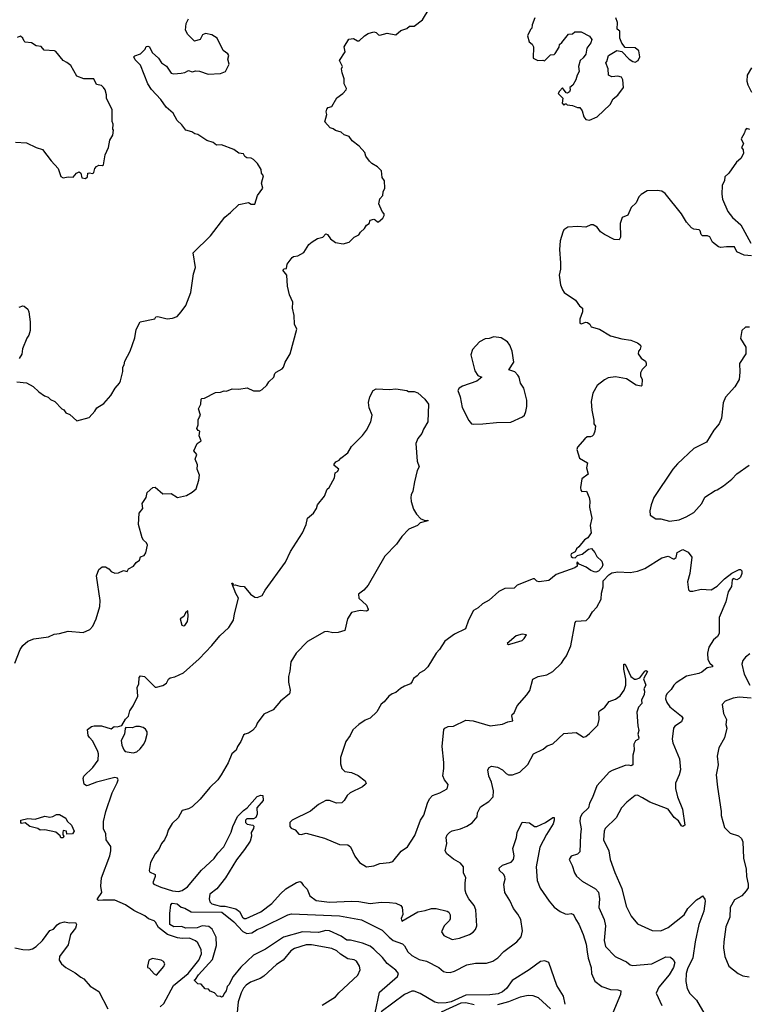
# Model space of a CAD drawing. Extents: x 1954683 to 2060285, y 904798 to 1016299.
# Tile 409 of 472: x 2047659 to 2053599, y 953075 to 961096. Entities that reach past the tile are written whole.
import ezdxf

# ---------------------------------------------------------------- set-up
doc = ezdxf.new("R2010")
doc.units = 0

msp = doc.modelspace()

# ---------------------------------------------------------------- linework, layer by layer
at = {"layer": '0CON10XD'}
for points in [[(2047620.8, 955855), (2047663.3, 955965), (2047685, 955997.5), (2047725, 956034), (2047775, 956052), (2047895, 956068), (2047939.5, 956090.5), (2047985, 956096.2), (2048055, 956116.2), (2048176.8, 956103.2), (2048230.7, 956129.3), (2048255.7, 956155), (2048282.5, 956215), (2048311.5, 956315), (2048314.2, 956365), (2048286.2, 956565), (2048303.9, 956616.1), (2048330.5, 956639.5), (2048359.5, 956639.5), (2048385, 956623.3), (2048405, 956600), (2048435, 956586.2), (2048465, 956588.8), (2048505, 956610), (2048535, 956600), (2048547, 956623), (2048586.1, 956643.9), (2048610, 956675), (2048635, 956692.5), (2048645, 956720), (2048675, 956730), (2048687, 956753), (2048700, 956815), (2048692.5, 956835), (2048667.5, 956855), (2048656.7, 956875), (2048627.5, 956985), (2048633.8, 957075), (2048663.3, 957115), (2048656.7, 957155), (2048690, 957205), (2048697.5, 957245), (2048743.6, 957286.4), (2048765, 957286.7), (2048825, 957233.3), (2048895, 957237.5), (2048945, 957203.3), (2049020, 957220), (2049065, 957246.2), (2049096.7, 957275), (2049120, 957345), (2049123.8, 957385), (2049106.7, 957435), (2049109.3, 957469.3), (2049090, 957515), (2049102.5, 957555), (2049080, 957585), (2049106.7, 957643.3), (2049140, 957665), (2049123, 957707), (2049127.5, 957745), (2049115, 957750), (2049103, 957767), (2049113, 957797), (2049113.6, 957836.4), (2049125, 957860), (2049132.5, 957875), (2049117.5, 957925), (2049136.4, 957963.6), (2049140, 958005), (2049145, 958010), (2049167, 958013), (2049255, 958060), (2049295, 958062.5), (2049325, 958072.5), (2049345, 958070), (2049391.7, 958088.3), (2049445, 958086), (2049515, 958096), (2049565, 958073.3), (2049615.9, 958074.1), (2049635.8, 958084.2), (2049675, 958120), (2049690, 958145), (2049730, 958185), (2049740, 958215), (2049750, 958225), (2049798.3, 958251.7), (2049810, 958265), (2049824, 958305), (2049864, 958375), (2049918.8, 958575), (2049900, 958615), (2049897.7, 958687.7), (2049883.8, 958745), (2049886.7, 958795), (2049858.8, 958855), (2049841.2, 958925), (2049836.2, 959015), (2049803.3, 959055), (2049815, 959067.5), (2049835, 959070), (2049840, 959105), (2049880, 959160), (2049892.5, 959167.5), (2049927.3, 959172.7), (2049975, 959200), (2050017.5, 959265), (2050043.6, 959286.4), (2050086.4, 959313.6), (2050130, 959325), (2050155, 959352.5), (2050167.5, 959345), (2050191.7, 959311.7), (2050235, 959280), (2050295, 959271.2), (2050345, 959283.3), (2050386.4, 959323.6), (2050425, 959342.5), (2050436.2, 959365), (2050470, 959395), (2050487, 959423), (2050507.5, 959435), (2050517, 959463), (2050545, 959470), (2050557, 959467), (2050575, 959450), (2050585, 959450), (2050619.3, 959480.7), (2050629.3, 959500.7), (2050630, 959515), (2050613.9, 959533.9), (2050586.7, 959595), (2050594.1, 959635.9), (2050618.8, 959665), (2050623.3, 959695), (2050636.2, 959725), (2050633, 959783), (2050615, 959810), (2050607.5, 959865), (2050577.3, 959897.3), (2050530, 959925), (2050510, 959945), (2050480, 959985), (2050472.5, 960015), (2050427.5, 960065), (2050370.7, 960110.7), (2050343.9, 960143.9), (2050305, 960157.5), (2050280.7, 960180.7), (2050235, 960192.5), (2050215, 960207.5), (2050190, 960215), (2050147.5, 960265), (2050162.5, 960325), (2050157.5, 960345), (2050161.7, 960368.3), (2050175, 960380), (2050205, 960390), (2050245, 960460), (2050292.5, 960495), (2050320, 960525), (2050323.3, 960535), (2050303.3, 960575), (2050303.3, 960615), (2050287, 960663), (2050282.5, 960695), (2050290, 960715), (2050267.5, 960765), (2050312.5, 960835), (2050303.8, 960875), (2050341.7, 960938.3), (2050381.7, 960941.7), (2050413, 960923), (2050427, 960923), (2050470, 960965), (2050500, 960985), (2050545, 960996.7), (2050565, 960992.5), (2050583.6, 960973.6), (2050595, 960970), (2050655, 960986.2), (2050725, 960972.5), (2050765, 961007.5), (2050816.1, 961023.9), (2050836.4, 961043.6), (2050875, 961042.5), (2050942.5, 961095), (2050996.2, 961185)], [(2048600, 960770), (2048590, 960795), (2048597.5, 960802.5), (2048645, 960817.5), (2048682.5, 960855), (2048691.7, 960878.3), (2048705, 960880), (2048716.7, 960875), (2048738.3, 960828.3), (2048791.7, 960781.7), (2048815.8, 960745.8), (2048855, 960716.7), (2048895, 960661.2), (2048916.1, 960656.1), (2048975, 960660), (2049005, 960666.7), (2049035, 960683.3), (2049065, 960672.5), (2049095, 960680), (2049126.4, 960676.4), (2049195, 960653.3), (2049295, 960657.5), (2049337.5, 960675), (2049366.4, 960733.6), (2049356.7, 960775), (2049363.3, 960805), (2049355, 960817.5), (2049316.7, 960845), (2049270, 960945), (2049225, 960973.8), (2049175, 960983.8), (2049148.3, 960971.7), (2049130, 960935), (2049085, 960920), (2049031.2, 960975), (2049011.2, 961011.2), (2049015.8, 961065), (2049035, 961103.3)], [(2051859.3, 961110.7), (2051836.7, 961055), (2051833.6, 961026.4), (2051822.5, 961015), (2051800, 960965), (2051812.5, 960915), (2051836.4, 960896.4), (2051846.7, 960875), (2051843.6, 960783.6), (2051883.6, 960763.6), (2051925, 960767.5), (2051938.3, 960761.7), (2051985, 960810), (2052016.4, 960813.6), (2052025, 960820), (2052057, 960873), (2052060, 960895), (2052079.3, 960910.7), (2052131.7, 960978.3), (2052165, 960980), (2052183.6, 960996.4), (2052237, 960997), (2052305, 960962.5), (2052323.3, 960935), (2052315, 960907.5), (2052283.3, 960865), (2052273.6, 960816.4), (2052252.5, 960785), (2052227.5, 960765), (2052213.3, 960715), (2052220, 960675), (2052203.3, 960645), (2052193.3, 960605), (2052166.9, 960563.1), (2052142.5, 960545), (2052146.2, 960525), (2052140.7, 960509.3), (2052125, 960497.5), (2052115, 960500), (2052085, 960540), (2052060, 960515), (2052050, 960495), (2052087, 960457), (2052082.5, 960415), (2052095, 960400), (2052105, 960410), (2052115, 960410), (2052123, 960403), (2052166.4, 960396.4), (2052205, 960380), (2052225, 960380), (2052243.3, 960355), (2052257.5, 960305), (2052275, 960283.3), (2052305, 960278.8), (2052365.8, 960304.2), (2052471.2, 960405), (2052498.3, 960451.7), (2052535, 960481.2), (2052580, 960545), (2052576.2, 960605), (2052565, 960626.7), (2052535, 960636.7), (2052485, 960631.2), (2052460, 960645), (2052456.1, 960696.1), (2052437.5, 960745), (2052446.7, 960755), (2052460, 960805), (2052526.4, 960846.4), (2052568.3, 960838.3), (2052627.5, 960775), (2052657.5, 960755), (2052675, 960750.8), (2052700, 960765)], [(2052700, 960765), (2052714, 960795), (2052705, 960842.5), (2052675, 960866.2), (2052595, 960870), (2052567.5, 960905), (2052552.5, 960945), (2052551.7, 961001.7), (2052528.3, 961018.3), (2052533, 961073), (2052518.3, 961111.7)], [(2048195, 959803.8), (2048212.5, 959815), (2048213.8, 959846.2), (2048225, 959850), (2048255, 959843.3), (2048265, 959852.5), (2048271.2, 959885), (2048285, 959900), (2048305, 959912.5), (2048335, 959907.5), (2048342.5, 959915), (2048356.7, 959995), (2048383.3, 960055), (2048393.3, 960115), (2048420, 960155), (2048423.3, 960195), (2048418.8, 960205), (2048421.2, 960245), (2048413.6, 960266.4), (2048413.8, 960365), (2048366.7, 960455), (2048366.7, 960485), (2048355.9, 960525.9), (2048343.3, 960545), (2048325, 960558.8), (2048285, 960567.5), (2048263.6, 960613.6), (2048183.6, 960613.6), (2048125, 960636.7), (2048075, 960722.5), (2048045, 960747.5), (2048015, 960762.5), (2047955, 960837.5), (2047943, 960843), (2047858.3, 960848.3), (2047835, 960877.5), (2047795, 960882.5), (2047757, 960907), (2047705, 960912.5), (2047695, 960920), (2047686.1, 960946.1), (2047665, 960962.5), (2047639.3, 960950.7)], [(2047637, 958147), (2047715, 958136.7), (2047768.8, 958108.8), (2047814.2, 958064.2), (2047861.4, 958031.4), (2047890.7, 958020.7), (2047911.7, 958001.7), (2047945.8, 957985.8), (2048002.5, 957925), (2048019.3, 957919.3), (2048035, 957893.3), (2048068.8, 957878.8), (2048125, 957827.5), (2048225, 957856.7), (2048273, 957907), (2048287, 957933), (2048345, 957970), (2048403.3, 958035), (2048437.5, 958095), (2048473.6, 958136.4), (2048482.5, 958155), (2048500.7, 958229.3), (2048500, 958265), (2048511.2, 958285), (2048516.2, 958315), (2048561.2, 958395), (2048599.2, 958505), (2048608, 958572), (2048642.5, 958635), (2048761.7, 958658.3), (2048770, 958675), (2048785, 958678.8), (2048861.7, 958658.3), (2048906.1, 958663.9), (2048942.3, 958677.7), (2048976.7, 958715), (2049013, 958767), (2049055.8, 958875), (2049077.5, 959025), (2049091.2, 959078.8), (2049072.9, 959197.1), (2049215.8, 959335), (2049331.7, 959488.3), (2049378.8, 959525), (2049445, 959590), (2049525, 959607.5), (2049545, 959593.8), (2049576, 959594), (2049598.8, 959665), (2049640, 959725), (2049631.2, 959765), (2049647.5, 959825), (2049630, 959845), (2049627.5, 959875), (2049596.7, 959925), (2049565, 959957.5), (2049545, 959967.5), (2049510.5, 959970.5), (2049495, 959982.5), (2049485, 960002.5), (2049445, 960008.8), (2049405, 960040), (2049305, 960076), (2049265, 960072.9), (2049235.5, 960095.5), (2049185, 960112.9), (2049110.3, 960160.3), (2049087, 960167), (2049063.2, 960183.2), (2049015, 960196.2), (2048980.9, 960240.9), (2048944.3, 960275), (2048911.4, 960335), (2048854.2, 960385), (2048811.2, 960445), (2048735, 960528.8), (2048704.4, 960575), (2048644.5, 960724.5), (2048600, 960770)], [(2053624.4, 960705), (2053588.6, 960645), (2053586.1, 960596.1), (2053594, 960565), (2053624, 960505)], [(2053610.7, 960200.7), (2053585, 960210), (2053573, 960197), (2053567.5, 960175), (2053540, 960125), (2053560, 960085), (2053542.5, 960055), (2053557.5, 960035), (2053560, 960005), (2053538, 959965), (2053503.5, 959936.5), (2053440, 959845), (2053406.7, 959815), (2053403.8, 959785), (2053386.2, 959745), (2053382.9, 959675), (2053389.2, 959635), (2053432, 959535), (2053470, 959485), (2053537.5, 959425), (2053620, 959275)], [(2047625, 960097.5), (2047715, 960092.5), (2047795, 960053.8), (2047845, 960040), (2047916.1, 959946.1), (2047973, 959883), (2047995, 959820), (2048015, 959807.5), (2048055, 959816.7), (2048095, 959812.5), (2048122.5, 959845), (2048145, 959857.5), (2048157, 959847), (2048165, 959807.5), (2048195, 959803.8)], [(2053625, 959172), (2053565, 959177.5), (2053505, 959204.4), (2053485, 959246.7), (2053420, 959245), (2053375, 959240), (2053355, 959246.2), (2053306.2, 959285), (2053285, 959326.7), (2053265, 959336), (2053225, 959336.2), (2053213.8, 959345), (2053206.2, 959375), (2053197.5, 959385), (2053155, 959390.8), (2053135, 959401.4), (2053095, 959446), (2053053.4, 959513.4), (2052919.7, 959679.7), (2052895, 959698), (2052855, 959706), (2052775, 959702.5), (2052725, 959672.5), (2052706.4, 959653.6), (2052685.8, 959604.2), (2052644.2, 959565.8), (2052616.7, 959505), (2052570, 959485), (2052553.3, 959435), (2052556.2, 959325), (2052545, 959302.5), (2052505, 959306.2), (2052425, 959346.2), (2052395, 959368), (2052365.4, 959405.4), (2052335, 959423.8), (2052315, 959423.8), (2052275, 959406.7), (2052205, 959411.2), (2052127, 959407), (2052096.1, 959383.9), (2052086.2, 959365), (2052064, 959295), (2052060.8, 959225), (2052068.6, 959115), (2052067.5, 959065), (2052058, 959015), (2052068, 958935), (2052084, 958895), (2052098.8, 958875), (2052191.2, 958811.2), (2052223.3, 958765), (2052246.8, 958746.8), (2052246.7, 958715), (2052225, 958657.5), (2052225, 958623.3), (2052235, 958617.5), (2052275, 958632.2), (2052288.8, 958628.8), (2052306.2, 958615), (2052316.7, 958595), (2052385, 958574), (2052475, 958521.9), (2052567, 958497), (2052640, 958485), (2052695, 958462.5), (2052720, 958445), (2052722.5, 958435), (2052716.7, 958413.3), (2052702.5, 958395), (2052700, 958375), (2052725, 958340), (2052760, 958315), (2052767, 958297), (2052765, 958280), (2052733.9, 958246.1), (2052720.7, 958219.3), (2052720, 958195), (2052732.5, 958165), (2052730, 958115), (2052725, 958110), (2052685, 958118.8), (2052605, 958169.2), (2052515, 958186.7), (2052455, 958177.5), (2052425, 958162), (2052365.8, 958115), (2052330.8, 958055), (2052318, 957985), (2052322, 957915), (2052340, 957835), (2052340, 957805), (2052352.5, 957785), (2052346.7, 957745), (2052336.7, 957715), (2052326.4, 957703.6), (2052313, 957697), (2052285, 957696.7), (2052265, 957682.5), (2052207.5, 957615), (2052200, 957595), (2052223.3, 957525), (2052287.5, 957485), (2052280, 957445), (2052292.5, 957395), (2052242.5, 957355), (2052230, 957285), (2052233.3, 957263.3), (2052242.5, 957252.5), (2052280, 957255), (2052300, 957205), (2052306.4, 957173.6), (2052303.3, 957125), (2052323.3, 957035), (2052310, 956975), (2052317, 956917), (2052290, 956875), (2052262.2, 956857.8), (2052218.2, 956801.8), (2052198, 956785), (2052188.3, 956761.7), (2052155, 956745.8), (2052152.5, 956735), (2052155, 956723.8), (2052165, 956716.2), (2052187, 956713), (2052205, 956730), (2052245, 956741.2), (2052295, 956784.2), (2052319.2, 956789.2), (2052347, 956757), (2052362.5, 956722.5), (2052403.8, 956685), (2052413.3, 956655), (2052405.7, 956634.3), (2052376.7, 956605), (2052355, 956595.8), (2052342.3, 956597.7), (2052315, 956608.1), (2052276.8, 956636.8), (2052220.5, 956660.5), (2052205, 956677.5), (2052200, 956675), (2052202.5, 956645), (2052185, 956630), (2052032.3, 956577.7), (2051971.7, 956528.3), (2051895, 956516.7), (2051875, 956523.3), (2051855, 956541.2), (2051845, 956541.2), (2051715, 956490), (2051690, 956465), (2051615, 956463.8), (2051565, 956438), (2051485, 956366.2), (2051431.7, 956338.3), (2051397.5, 956305), (2051357.3, 956282.7), (2051318.8, 956205), (2051293.3, 956135), (2051205, 956090), (2051126, 956034), (2051080.8, 955965), (2051053.8, 955935), (2050986.2, 955825), (2050956.2, 955795), (2050920, 955775), (2050899.7, 955750.3), (2050870.3, 955729.7), (2050858.6, 955705), (2050845, 955686), (2050795, 955666.2), (2050762.7, 955647.3), (2050726.7, 955615), (2050695, 955604.2), (2050668, 955585), (2050631.2, 955538.8), (2050605, 955520), (2050571.7, 955458.3), (2050516.7, 955405), (2050475, 955388.8), (2050424.3, 955355.7), (2050375, 955312), (2050352.5, 955265), (2050317.1, 955215), (2050274.3, 955085), (2050274.2, 955035), (2050284.3, 954995), (2050311.1, 954971.1), (2050364.1, 954964.1), (2050418.8, 954938.8), (2050476.7, 954895), (2050483.3, 954875), (2050476.2, 954865), (2050455, 954847.5), (2050352.3, 954797.7), (2050327.5, 954775), (2050304.3, 954735.7), (2050284.2, 954715.8), (2050242.7, 954712.7), (2050185, 954735.8), (2050155, 954734.2), (2050095, 954702.5), (2050031.2, 954648.8), (2049880, 954575), (2049862.5, 954555), (2049861.2, 954525), (2049871.2, 954511.2), (2049905.8, 954495.8), (2049935, 954461.2), (2049955, 954458.8), (2049995, 954470), (2050145, 954428.6), (2050265, 954376.7), (2050335.5, 954375.5), (2050355, 954358.8), (2050390.7, 954280.7), (2050429.7, 954229.7), (2050485, 954196), (2050545, 954202), (2050595, 954222), (2050675, 954230.8), (2050700.9, 954239.1), (2050767.9, 954322.1), (2050820.8, 954359.2), (2050879.5, 954450.5), (2050925.5, 954574.5), (2050954.4, 954615), (2050984.4, 954715), (2051001.1, 954748.9), (2051025, 954776.7), (2051085, 954798.8), (2051145, 954831.2), (2051151.2, 954865), (2051123, 954903), (2051107.7, 954937.7), (2051116.7, 954995), (2051116.5, 955045), (2051103.8, 955176.2), (2051117.5, 955312.5), (2051125.6, 955324.4), (2051152.1, 955337.9), (2051195, 955341.4), (2051295, 955390), (2051355, 955384), (2051495, 955343.8), (2051595, 955356.7), (2051637.5, 955377.5), (2051680, 955385), (2051670, 955425), (2051673.3, 955435), (2051690.7, 955449.3), (2051715, 955506), (2051794.2, 955595), (2051818.7, 955631.3), (2051843.3, 955725), (2051885, 955746.2), (2051955, 955759.2), (2052005, 955786), (2052075, 955853.3), (2052096.2, 955885), (2052116, 955915), (2052150.8, 955995), (2052186.7, 956185), (2052195, 956196.7), (2052277, 956203), (2052302.5, 956225), (2052327.7, 956272.3), (2052365, 956311.2), (2052398.6, 956375), (2052401.8, 956425), (2052415.6, 956475), (2052415.8, 956525), (2052462.9, 956575), (2052485, 956590), (2052535, 956597.1), (2052635, 956592.9), (2052695, 956602.5), (2052755, 956626), (2052895, 956713.3), (2052945, 956726.2), (2052985, 956703.3), (2052995, 956703.3), (2053010, 956715), (2053017.5, 956755), (2053065, 956780), (2053109.3, 956759.3), (2053138, 956718), (2053121.2, 956585), (2053104.1, 956515.9), (2053110.7, 956450.7)], [(2047655, 958753.3), (2047685, 958766.2), (2047695, 958762.5), (2047725, 958737.5), (2047733.3, 958715), (2047746, 958635), (2047745.9, 958564.1), (2047734, 958525), (2047717.3, 958502.7), (2047681.2, 958415), (2047677.7, 958372.3), (2047654.2, 958335.8)], [(2053609.3, 958590.7), (2053575, 958592.5), (2053546.2, 958565), (2053535, 958500), (2053578.8, 958428.8), (2053579.2, 958375), (2053526.2, 958295), (2053530.8, 958225), (2053522.9, 958165), (2053489.2, 958105), (2053412.5, 958022.5), (2053394.2, 957975), (2053378.7, 957851.3), (2053360.8, 957805), (2053317, 957753), (2053258.8, 957655), (2053155, 957602), (2053021.3, 957478.7), (2052984.4, 957435.6), (2052827.3, 957202.7), (2052805.8, 957145), (2052796, 957095), (2052799.3, 957059.3), (2052845, 957028.8), (2052885, 957030.8), (2052955, 957010.5), (2053035, 957022.9), (2053092, 957045), (2053155, 957081.4), (2053218.8, 957155), (2053243, 957207), (2053328, 957262), (2053345, 957266.7), (2053395, 957300), (2053465, 957353.8), (2053505, 957396.2), (2053605, 957466)], [(2051355, 957800), (2051435, 957802.9), (2051545, 957815.7), (2051662.7, 957817.3), (2051758.3, 957861.7), (2051773.3, 957875), (2051786.2, 957905), (2051794.1, 957945.9), (2051794.2, 957995.8), (2051768.8, 958095), (2051741.2, 958135), (2051730, 958185), (2051720.3, 958200.3), (2051695, 958227.5), (2051647.5, 958245), (2051686, 958305), (2051672.5, 958395), (2051655.6, 958445.6), (2051635, 958473.3), (2051585, 958503.3), (2051525, 958513.8), (2051485, 958498.8), (2051452.7, 958497.3), (2051407.3, 958472.7), (2051349.5, 958410.5), (2051336.4, 958366.4), (2051370, 958235), (2051395, 958198.8), (2051427.5, 958185), (2051385, 958151.2), (2051267.9, 958112.1), (2051242, 958095), (2051232, 958075), (2051250, 958025), (2051265, 957937.5), (2051320.8, 957830.8), (2051342.5, 957805), (2051355, 957800)], [(2048228.6, 955248.6), (2048218.8, 955265), (2048212.5, 955315), (2048245, 955337.5), (2048266.4, 955343.6), (2048325, 955342.5), (2048405, 955320), (2048430.7, 955339.3), (2048455, 955336), (2048493.3, 955346.7), (2048522.7, 955397.3), (2048547.5, 955422.5), (2048556.7, 955465), (2048583.6, 955506.4), (2048621.2, 955585), (2048616.2, 955655), (2048630, 955685), (2048633.3, 955736.7), (2048645, 955750), (2048677.5, 955745), (2048765, 955660), (2048775, 955660), (2048825, 955673.3), (2048855, 955690), (2048873.3, 955725), (2048885, 955733.8), (2048925, 955744), (2048995, 955776), (2049121.1, 955888.9), (2049225, 955997.1), (2049291.8, 956078.2), (2049364.3, 956145), (2049402.9, 956205), (2049411.4, 956255), (2049443.3, 956385), (2049422.3, 956422.3), (2049390, 956505), (2049397.5, 956505), (2049400, 956490), (2049415, 956492.5), (2049455, 956481.2), (2049489.7, 956479.7), (2049541.2, 956415), (2049575, 956391.2), (2049595, 956390), (2049635, 956406.7), (2049660, 956450), (2049825, 956677.5), (2049866, 956764), (2049965, 956916.2), (2049995.8, 956985), (2050004.1, 957035.9), (2050055, 957076.7), (2050078, 957115), (2050087, 957143), (2050144, 957215), (2050167, 957273), (2050182.5, 957285), (2050226, 957365), (2050230, 957405), (2050250, 957415), (2050260, 957435), (2050222.5, 957465), (2050222.5, 957475), (2050237.5, 957495), (2050263.3, 957506.7), (2050277.5, 957525), (2050335, 957568.8), (2050365, 957620), (2050455, 957708.1), (2050487.1, 957752.9), (2050520.4, 957819.6), (2050533.6, 957875), (2050507.5, 957935), (2050502.5, 957977.5), (2050514.2, 958025), (2050540, 958075), (2050565, 958089.2), (2050675, 958083.3), (2050725, 958090), (2050815, 958076.2), (2050828.3, 958068.3), (2050875, 958067.5), (2050905, 958057.5), (2050962.5, 958005), (2050992.5, 957965), (2050985, 957820), (2050950, 957760), (2050938, 957725), (2050904.5, 957685.5), (2050889.4, 957645), (2050900.5, 957500.5), (2050916.2, 957455), (2050900, 957425), (2050877.4, 957332.6), (2050864.4, 957255), (2050850, 957225), (2050847.8, 957205), (2050850.8, 957170.9), (2050869.2, 957109.1), (2050895, 957068), (2050929.5, 957029.5), (2050965, 957017.5), (2050985, 957020), (2050987.5, 957015), (2050925, 956996.2), (2050903, 956977), (2050831.5, 956945), (2050775, 956887.3), (2050731.5, 956825), (2050636.8, 956725), (2050501.2, 956488.8), (2050465, 956449.4), (2050420.5, 956415), (2050423.3, 956383.3), (2050485.6, 956325.6), (2050500, 956295), (2050498.8, 956285), (2050485, 956278.8), (2050433.9, 956283.9), (2050365, 956265.8), (2050331.9, 956215), (2050308.8, 956121.2), (2050254.5, 956104.5), (2050212.3, 956102.3), (2050165, 956113.3), (2050145, 956109.7), (2050005, 956031.6), (2049914.1, 955935), (2049870.7, 955865), (2049861.8, 955788.2), (2049849.4, 955745), (2049850.5, 955700.5), (2049863.6, 955633.6), (2049860, 955605), (2049786.7, 955545), (2049725.8, 955474.2), (2049650.5, 955439.5), (2049595, 955366.7), (2049583.3, 955335), (2049556.7, 955305), (2049525, 955283.3), (2049495, 955276.7), (2049485, 955267.5), (2049461.2, 955215), (2049433.8, 955175), (2049423.3, 955145), (2049390, 955115), (2049358.3, 955041.7), (2049301.4, 954945), (2049274.2, 954905), (2049209.8, 954840.2), (2049130, 954745), (2049065, 954684.3), (2049035, 954667.5), (2048985, 954653.3), (2048950.6, 954595), (2048902.3, 954547.7), (2048869.5, 954495), (2048858.9, 954455), (2048838.7, 954415), (2048814.4, 954385.6), (2048793.3, 954336.7), (2048765, 954300.5), (2048725, 954230), (2048714.3, 954165), (2048718.8, 954155), (2048762.7, 954132.7), (2048764.3, 954115), (2048744.4, 954065), (2048752, 954055), (2048809.4, 954029.4), (2048905, 953999.4), (2048955, 953992.9), (2048985, 954001.4), (2049027.6, 954032.4), (2049142, 954168), (2049245, 954262.9), (2049274.7, 954305.3), (2049323.2, 954356.8), (2049383.6, 954476.4), (2049395.7, 954525), (2049435, 954606), (2049484, 954655), (2049513.8, 954675), (2049595, 954768.8), (2049625, 954778.8), (2049640, 954775), (2049644, 954735), (2049592.5, 954675), (2049594, 954625), (2049585, 954596.7), (2049565, 954586), (2049510, 954585), (2049500, 954575), (2049501.4, 954555), (2049515, 954542.9), (2049560, 954535), (2049567.1, 954527.1), (2049565, 954507.5), (2049546.2, 954475), (2049548.8, 954445), (2049537.1, 954405), (2049491.9, 954335), (2049426.6, 954253.4), (2049338.2, 954105), (2049266.7, 954015), (2049208.7, 953971.3), (2049204.2, 953934.2), (2049209.4, 953909.4), (2049225, 953894.6), (2049256.2, 953886.2), (2049295, 953875.9), (2049334.4, 953874.4), (2049422.2, 953852.2), (2049450.6, 953830.6), (2049476, 953785), (2049490, 953775), (2049505, 953774.5), (2049625, 953828.1), (2049715, 953895.8), (2049784.2, 953975), (2049828.8, 954015), (2049915, 954068), (2049945, 954076), (2049955, 954071.2), (2049970.8, 954045), (2050002.6, 954012.6), (2050025, 953960), (2050075, 953921.5), (2050185, 953906.4), (2050365, 953916.4), (2050425, 953913.5), (2050515, 953895.5), (2050605, 953907.5), (2050675, 953905.6), (2050725, 953898), (2050765, 953880), (2050777.5, 953865), (2050780.7, 953839.3), (2050783, 953807), (2050770, 953775), (2050775, 953752.5), (2050905, 953828.1), (2050965, 953838.1), (2051015, 953856.2), (2051055, 953856.2), (2051143.6, 953833.6), (2051157.5, 953825), (2051167.5, 953805), (2051169.3, 953770.7), (2051163, 953757), (2051120, 953715), (2051097.5, 953665), (2051117, 953637), (2051183.6, 953603.6), (2051245, 953614), (2051325, 953644.2), (2051356.8, 953663.2), (2051375.5, 953684.5), (2051385.8, 953715), (2051377.5, 953845), (2051365, 953880), (2051320, 953935), (2051298.8, 953975), (2051291.2, 954005), (2051290, 954065), (2051296.7, 954105), (2051276.7, 954145), (2051275.7, 954195), (2051253.8, 954225), (2051196.4, 954256.4), (2051140.3, 954300.3), (2051128, 954325), (2051140.6, 954385), (2051134.4, 954435), (2051144.3, 954455), (2051165, 954477.5), (2051185, 954487.5), (2051252.5, 954505), (2051305, 954526.2), (2051347.7, 954552.3), (2051387.7, 954602.3), (2051390, 954635), (2051415, 954683.3), (2051482.4, 954727.6), (2051518, 954765), (2051522.2, 954815), (2051505.5, 954885), (2051484.4, 954935), (2051475.9, 954984.1), (2051486.2, 955005), (2051505.8, 955014.2), (2051555, 955007.8), (2051594.2, 954985), (2051625, 954954.3), (2051645, 954945.7), (2051675.9, 954945.9), (2051735, 954965.6), (2051801.1, 955028.9), (2051847.5, 955115), (2051927.5, 955152.5), (2051958.7, 955181.3), (2052005, 955196.2), (2052095, 955280.8), (2052195, 955288.8), (2052255, 955252.5), (2052275, 955257.5), (2052305, 955280), (2052371.2, 955348.8), (2052384.2, 955395), (2052381.2, 955455), (2052386.7, 955465), (2052415, 955484), (2052430, 955495), (2052465, 955542.5), (2052515, 955560), (2052555, 955587.1), (2052586.7, 955633.3), (2052599.1, 955675), (2052601.5, 955725), (2052583.5, 955806.5), (2052585, 955846.2), (2052595.5, 955845.5), (2052641.2, 955745), (2052670, 955725), (2052685, 955723.8), (2052714.2, 955735.8), (2052755, 955788), (2052765, 955793.3), (2052776.7, 955785), (2052743.6, 955726.4), (2052762.5, 955675), (2052747.5, 955645), (2052753.3, 955625), (2052750, 955595), (2052728.8, 955555), (2052732, 955525), (2052704, 955495), (2052690.8, 955455), (2052697.5, 955345), (2052706, 955305), (2052698.8, 955275), (2052706.7, 955245), (2052702.5, 955235), (2052678.3, 955221.7), (2052666.2, 955195), (2052667.5, 955145), (2052657.1, 955105), (2052658, 955025), (2052645, 955018.8), (2052624.4, 955024.4), (2052595, 955021.1), (2052489.2, 954980.9), (2052464.8, 954965.2), (2052417.9, 954915), (2052364.6, 954855), (2052329.2, 954760.8), (2052303.1, 954715), (2052297.1, 954675), (2052242.9, 954625), (2052226.7, 954595), (2052225.5, 954565), (2052236.9, 954505), (2052229.6, 954455), (2052225, 954317.5), (2052205, 954299.2), (2052155, 954282.5), (2052137.5, 954255), (2052163.8, 954205), (2052181.2, 954145), (2052197.9, 954117.9), (2052245, 954077.1), (2052352.5, 954015), (2052377.6, 953987.6), (2052385.8, 953934.2), (2052379.2, 953865), (2052423.1, 953765), (2052435.5, 953715), (2052424.3, 953595), (2052434.2, 953545), (2052514.6, 953464.6), (2052575, 953434.3), (2052605, 953420), (2052635, 953396), (2052655, 953392.5), (2052813.3, 953405), (2052927.2, 953462.8), (2052965, 953459.2), (2052985, 953440.8), (2052999.1, 953415), (2052988.9, 953375), (2052954.8, 953315.2), (2052869.1, 953215), (2052847.5, 953165), (2052892.9, 953065)], [(2053110.7, 956450.7), (2053120.7, 956440.7), (2053145, 956440), (2053214.2, 956455.8), (2053295, 956452.7), (2053345, 956482.3), (2053405, 956540.9), (2053465, 956586.7), (2053523.8, 956616.2), (2053535, 956616.7), (2053546.4, 956606.4), (2053546, 956585), (2053535.6, 956555), (2053525, 956543.1), (2053504, 956534), (2053475, 956543.3), (2053466.1, 956533.9), (2053461.3, 956478.7), (2053433.8, 956435), (2053416, 956354), (2053360.6, 956225), (2053360, 956095), (2053347.2, 956072.8), (2053314.5, 956045.5), (2053275.6, 955985), (2053265.6, 955935), (2053269.2, 955885), (2053284, 955855), (2053305.8, 955835), (2053306, 955825), (2053263.3, 955815), (2053220, 955780), (2053195, 955768.9), (2053095, 955747.8), (2053010.8, 955695), (2052990.6, 955675), (2052970.2, 955639.8), (2052935.5, 955604.5), (2052925.7, 955585), (2052924.4, 955565), (2052935.7, 955535), (2052959.8, 955499.8), (2053055, 955421.4), (2053065.6, 955405), (2053055, 955377.5), (2053000.2, 955339.8), (2052988.1, 955325), (2052977.9, 955235), (2052984.5, 955205), (2053038.1, 955075), (2053045.7, 954985), (2053035.8, 954945), (2053004.3, 954875.7), (2053004.3, 954834.3), (2053020.6, 954765), (2053061.4, 954665), (2053081.2, 954535), (2053066.1, 954523.9), (2053055, 954528.8), (2053030.8, 954570.8), (2052995, 954596), (2052945, 954666), (2052795, 954720.6), (2052736.2, 954756.2), (2052695, 954779.2), (2052675, 954776), (2052607.8, 954722.2), (2052565.8, 954675), (2052521.9, 954595), (2052432.6, 954507.4), (2052422.9, 954485), (2052416.9, 954415), (2052461.9, 954325), (2052471.2, 954255), (2052509.7, 954149.7), (2052568, 954018), (2052603.1, 953875), (2052645, 953792), (2052695, 953731.2), (2052815, 953675.8), (2052885.5, 953674.5), (2052945, 953700.6), (2053075.2, 953804.8), (2053105.3, 953854.7), (2053175, 953927.5), (2053210, 953945), (2053225, 953960), (2053245, 953932.5), (2053247.5, 953915), (2053235.5, 953835), (2053196.2, 953725), (2053165, 953583.8), (2053147.5, 953455), (2053102.3, 953365), (2053091.8, 953325), (2053090.3, 953260.3), (2053100, 953205), (2053122.7, 953162.7), (2053175, 953110), (2053245, 952993.3)], [(2048995, 956157.5), (2049005, 956160), (2049026.7, 956195), (2049032.5, 956235), (2049030, 956280), (2049010, 956265), (2048996.4, 956233.6), (2048967.5, 956215), (2048980, 956165), (2048995, 956157.5)], [(2051645, 956007.5), (2051675, 956013.3), (2051755, 956040), (2051772.5, 956055), (2051790, 956085), (2051755, 956091.2), (2051705, 956076.7), (2051632.5, 956015), (2051645, 956007.5)], [(2053610.2, 955929.8), (2053575, 955904), (2053554.2, 955875), (2053547.1, 955845), (2053565.7, 955765), (2053611.5, 955675)], [(2053620.6, 955569.4), (2053525, 955577.1), (2053475, 955569.2), (2053410, 955545), (2053385, 955517.5), (2053396, 955445), (2053421.9, 955395), (2053415.8, 955355.8), (2053424.2, 955325), (2053404.2, 955245), (2053357.5, 955165), (2053343.5, 955096.5), (2053351.9, 955025), (2053336.7, 954945), (2053347.1, 954845), (2053377.5, 954645), (2053376.4, 954613.6), (2053403.8, 954515), (2053450.3, 954470.3), (2053518.3, 954448.3), (2053542.5, 954425), (2053555, 954400), (2053558, 954265), (2053580, 954175), (2053584.2, 954115), (2053598, 954055), (2053596.2, 954025), (2053580.5, 953999.5), (2053545, 953960), (2053486.7, 953925), (2053452, 953865), (2053448, 953785), (2053414.5, 953705), (2053400, 953585), (2053397.1, 953535), (2053406, 953465), (2053438.8, 953385), (2053515.6, 953325.6), (2053555, 953306), (2053605, 953298)], [(2048585, 955124.4), (2048615, 955131.4), (2048642, 955155), (2048670.8, 955195), (2048684.2, 955225), (2048698, 955275), (2048697.5, 955295), (2048685, 955316.7), (2048665, 955328.8), (2048635, 955337.5), (2048605, 955338), (2048575, 955326.7), (2048525, 955330), (2048518.3, 955321.7), (2048514, 955275), (2048486.7, 955225), (2048492.9, 955185), (2048507.6, 955147.6), (2048518.8, 955135), (2048585, 955124.4)], [(2048805.7, 953054.3), (2048835, 953080.5), (2048912.6, 953227.4), (2049033, 953327), (2049119.5, 953435), (2049140.4, 953485), (2049137.7, 953517.7), (2049112.2, 953575), (2049093.1, 953593.1), (2049044.1, 953614.1), (2048985, 953612.1), (2048945, 953617.8), (2048864.8, 953644.8), (2048790.5, 953700.5), (2048766.4, 953745), (2048755, 953754.3), (2048710.2, 953770.2), (2048680, 953795), (2048589.6, 953839.6), (2048522.9, 953885), (2048435, 953923.2), (2048337.7, 953922.3), (2048301.9, 953921.9), (2048293.8, 953925), (2048294.1, 953934.1), (2048328.5, 953985), (2048322.2, 954037.8), (2048325.4, 954105), (2048393.8, 954285), (2048402.5, 954325), (2048401.7, 954361.7), (2048363.3, 954415), (2048361.2, 954465), (2048342, 954505), (2048342.5, 954565), (2048361.5, 954645), (2048412.4, 954797.6), (2048455, 954878.8), (2048462, 954905), (2048456.9, 954916.9), (2048435, 954922.5), (2048285.8, 954884.2), (2048215, 954858), (2048205, 954856.2), (2048185, 954867.5), (2048177.5, 954915), (2048182.5, 954935), (2048256.7, 955005), (2048300, 955065), (2048302, 955115), (2048296, 955135), (2048255, 955217.5), (2048228.6, 955248.6)], [(2048015, 954430), (2047995, 954432.5), (2047988.3, 954448.3), (2047955, 954477.5), (2047865, 954497.5), (2047825, 954493.3), (2047807, 954507), (2047743, 954523), (2047705, 954552.5), (2047675, 954547.5), (2047667.5, 954555), (2047667.5, 954575), (2047725, 954590), (2047786.4, 954583.6), (2047865, 954607.5), (2047905, 954600), (2047930, 954605), (2047958.3, 954621.7), (2047985, 954622.5), (2048035, 954592.5), (2048047.7, 954567.7), (2048081.2, 954535), (2048102.5, 954485), (2048090, 954465), (2048045, 954460), (2048040, 954485), (2048015, 954490), (2048010, 954475), (2048010, 954455), (2048020, 954445), (2048015, 954430)], [(2050557.5, 953005), (2050591.2, 953175), (2050739.2, 953300.8), (2050746.2, 953325), (2050725, 953354.4), (2050655, 953408.5), (2050616.8, 953456.8), (2050545.1, 953525.1), (2050515, 953547.9), (2050455, 953574), (2050355, 953596.7), (2050325, 953597.5), (2050280.7, 953630.7), (2050185, 953674.3), (2050155, 953675.7), (2050095, 953660), (2049965.8, 953664.2), (2049808.9, 953621.1), (2049663.1, 953525), (2049565, 953474.5), (2049461.3, 953378.7), (2049399.5, 953300.5), (2049365.4, 953235), (2049351.1, 953218.9), (2049343.8, 953185), (2049325.8, 953164.2), (2049315, 953137.5), (2049305, 953132.5), (2049295, 953140), (2049271.7, 953141.7), (2049248.3, 953168.3), (2049211.7, 953181.7), (2049198.3, 953198.3), (2049171.7, 953201.7), (2049138.3, 953238.3), (2049111.7, 953241.7), (2049085, 953270), (2049083.8, 953275), (2049092.5, 953277.5), (2049116.7, 953315), (2049230, 953440), (2049264.7, 953555), (2049261.8, 953621.8), (2049228.4, 953688.4), (2049200.2, 953710.2), (2049146.1, 953713.9), (2049105, 953697.8), (2049015, 953695.8), (2048979.5, 953709.5), (2048915, 953707.5), (2048882.5, 953725), (2048882.5, 953815), (2048892.5, 953885), (2048901.7, 953898.3), (2048943.3, 953895), (2048976.2, 953866.2), (2049005, 953857.1), (2049057.8, 953827.8), (2049306, 953825), (2049405, 953746.1), (2049478.8, 953668.8), (2049511.9, 953651.9), (2049552.7, 953657.3), (2049595.6, 953685), (2049635, 953699.8), (2049845.6, 953805), (2049875, 953811.3), (2050266.7, 953796.7), (2050445, 953762.1), (2050615, 953679.6), (2050671, 953621), (2050705, 953594.4), (2050778.5, 953568.5), (2050795, 953552.2), (2050823.6, 953503.6), (2050855, 953472.8), (2050915, 953441.2), (2050975, 953427.9), (2051077.1, 953375), (2051113.3, 953343.3), (2051136.7, 953336.7), (2051167.5, 953335), (2051205, 953344.1), (2051305.4, 953395.4), (2051375, 953410.2), (2051465, 953411.4), (2051515, 953427.3), (2051557.3, 953455), (2051605.6, 953504.4), (2051712.5, 953585), (2051746.2, 953625), (2051758.8, 953675), (2051743.9, 953765), (2051720.5, 953810.5), (2051685.7, 953855), (2051655, 953922), (2051613.8, 953985), (2051605.4, 954054.6), (2051615.6, 954095), (2051614.4, 954115), (2051602.9, 954135), (2051570.8, 954165), (2051566.4, 954183.6), (2051595, 954208), (2051665, 954233.1), (2051684.4, 954255), (2051689.4, 954285), (2051679.5, 954345), (2051709.2, 954435), (2051715.6, 954474.4), (2051755, 954560), (2051815, 954553.8), (2051854.4, 954524.4), (2051874.4, 954524.4), (2051945, 954555.7), (2052005, 954595.8), (2052015.8, 954595.8), (2052017.1, 954575), (2052008.9, 954545), (2051952.3, 954457.7), (2051899.5, 954355), (2051868.8, 954195), (2051878, 954085), (2051901.2, 954021.2), (2051975, 953914.3), (2052015, 953867.1), (2052065, 953830.8), (2052105, 953813.3), (2052125, 953808.9), (2052155.8, 953815.8), (2052175, 953806.2), (2052193.1, 953765), (2052218, 953728), (2052251.2, 953645), (2052276.9, 953565), (2052286.2, 953503.8), (2052292.3, 953452.3), (2052316.7, 953375), (2052321.1, 953325), (2052348.6, 953265), (2052405, 953219.2), (2052475, 953195.7), (2052535, 953194.3), (2052558.8, 953185), (2052555.6, 953155), (2052493.1, 953005)], [(2047619.2, 953535), (2047685, 953520.6), (2047735, 953519.7), (2047765, 953527.9), (2047795, 953545.6), (2047844.2, 953595.8), (2047905, 953675.7), (2047935, 953686.7), (2047965, 953722.5), (2047985, 953735.6), (2048025, 953747.1), (2048065, 953738), (2048115, 953742.5), (2048122.5, 953725), (2048120, 953715), (2048113.3, 953695), (2048072.9, 953645), (2048055, 953560), (2047984.2, 953465), (2047981.9, 953435), (2047998.9, 953405), (2048035.6, 953375), (2048112.2, 953332.2), (2048158.2, 953295), (2048183.2, 953283.2), (2048235, 953222.3), (2048305, 953180), (2048378.7, 953038.7)], [(2050125, 953067.7), (2050232.5, 953135), (2050261.2, 953168.8), (2050416.3, 953313.7), (2050435.8, 953355), (2050430, 953385), (2050405, 953426.2), (2050385, 953438), (2050335, 953446), (2050275, 953482.5), (2050245, 953510), (2050205, 953528.9), (2050039.2, 953560.8), (2049995, 953558.6), (2049898.9, 953531.1), (2049869.1, 953510.9), (2049806.2, 953433.8), (2049751.4, 953398.6), (2049650, 953305), (2049618.8, 953285), (2049542, 953255), (2049505, 953230), (2049485, 953205.8), (2049465, 953168.8), (2049439.6, 953095), (2049418.5, 952865)], [(2048775, 953313.3), (2048835, 953383.3), (2048843.3, 953405), (2048833, 953423), (2048813.6, 953433.6), (2048740.7, 953449.3), (2048712.5, 953435), (2048700, 953385), (2048702.5, 953375), (2048715, 953370), (2048755, 953322.5), (2048775, 953313.3)], [(2052106.7, 953075), (2052091.8, 953141.8), (2052038.1, 953228.1), (2051972.5, 953415), (2051939.1, 953429.1), (2051905, 953424.6), (2051812.9, 953357.1), (2051675, 953269.5), (2051627.8, 953205), (2051595, 953175.9), (2051558.9, 953161.1), (2051491.8, 953151.8), (2051295, 953148.8), (2051176.4, 953096.4), (2051135, 953087.5), (2051075, 953085.8), (2051043.5, 953093.5), (2050925, 953163), (2050875, 953182.7), (2050855, 953183.2), (2050795, 953155.2), (2050606.4, 953015)], [(2051987, 953037), (2051887.6, 953127.6), (2051845, 953144.3), (2051805, 953147.5), (2051737.6, 953132.4), (2051645, 953094.1), (2051555, 953071.2)], [(2051365, 953071.4), (2051295, 953086.7), (2051255, 953085.8), (2051095, 953012.4)]]:
    msp.add_lwpolyline(points, dxfattribs=at)

doc.saveas('drawing.dxf')
